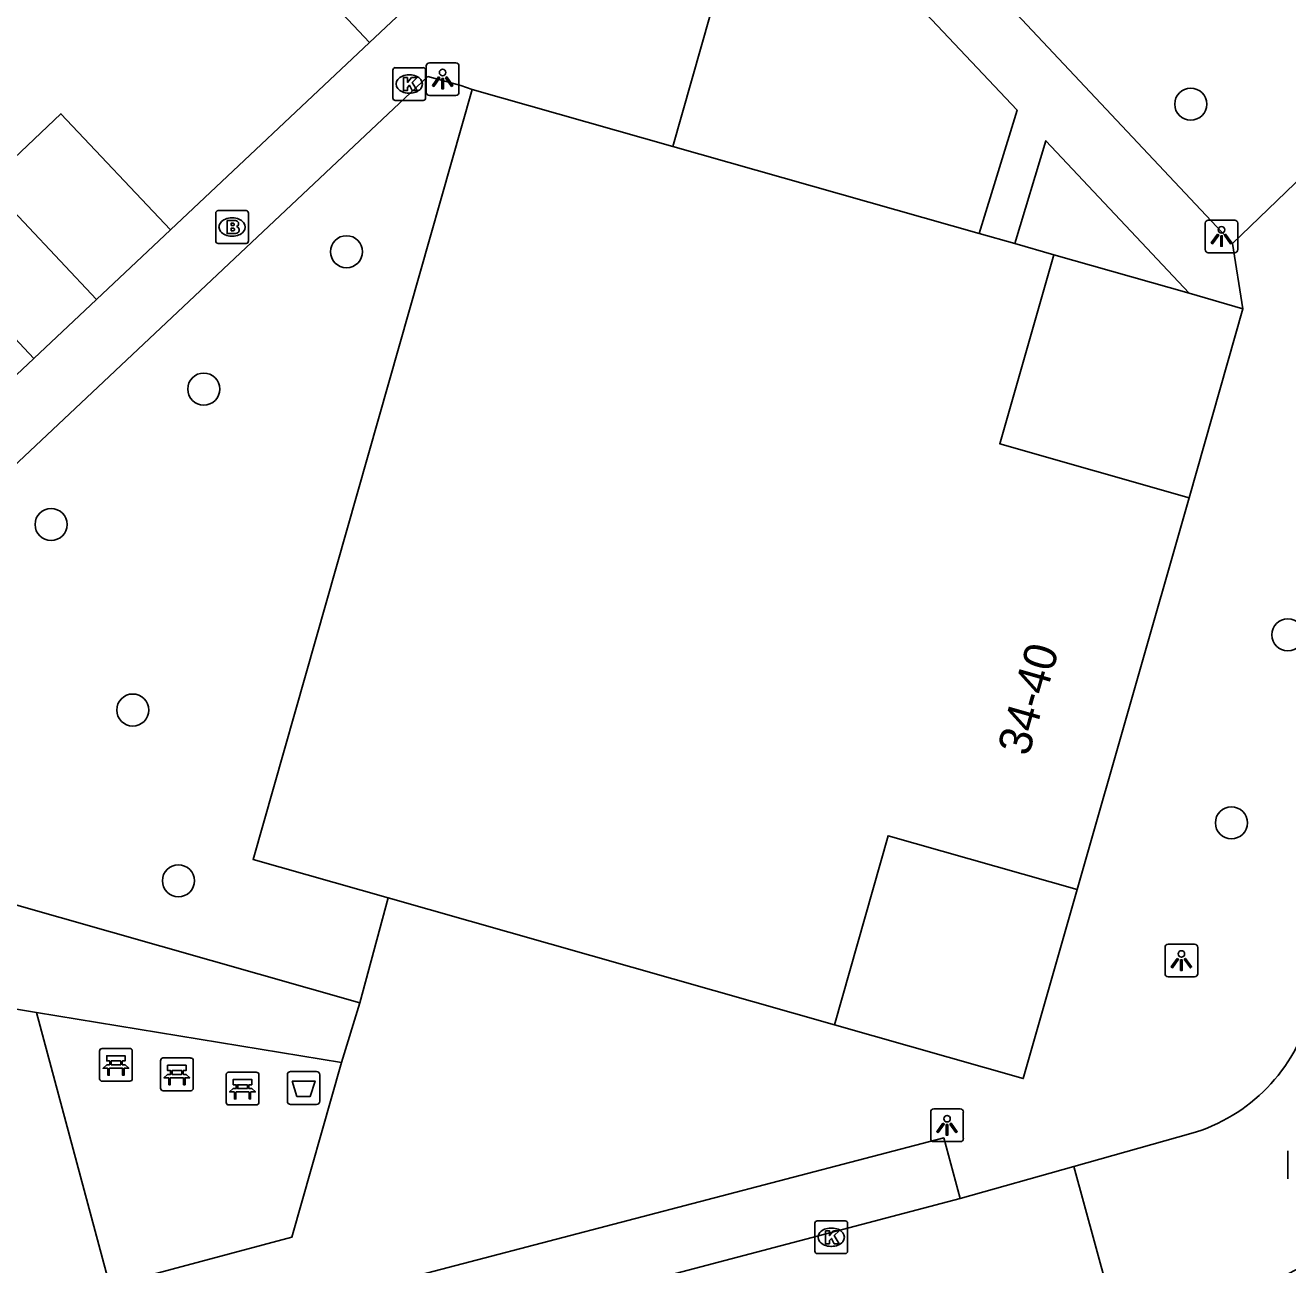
# Model space of a CAD drawing. Extents: x 162542 to 163144, y 380786 to 381511.
# Drawn here: x 163001.13 to 163039.67, y 381201.72 to 381239.58 of the extents above; entities that cross this region are included whole.
import ezdxf

# ---------------------------------------------------------------- set-up
doc = ezdxf.new("R2010")
doc.units = 0
for name, color, linetype in [('IMGEO_Afvalbak', 7, 'Continuous'), ('IMGEO_Bank', 7, 'Continuous'), ('IMGEO_Boom', 7, 'Continuous'), ('IMGEO_Brandkraan', 7, 'Continuous'), ('IMGEO_Groenvoorziening', 7, 'Continuous'), ('IMGEO_Kolk', 7, 'Continuous'), ('IMGEO_Lichtpunt', 7, 'Continuous'), ('IMGEO_Muur', 7, 'Continuous'), ('IMGEO_Pand', 7, 'Continuous'), ('IMGEO_Pand_nummerreeks', 7, 'Continuous'), ('IMGEO_Rijbaan_lokaal_open', 7, 'Continuous'), ('IMGEO_Rioolput', 7, 'Continuous'), ('IMGEO_Voetpad_open', 7, 'Continuous')]:
    doc.layers.add(name, color=color, linetype=linetype)

msp = doc.modelspace()

# ---------------------------------------------------------------- linework, layer by layer
at = {"layer": 'IMGEO_Afvalbak'}
for p, q in [((163009.133, 381206.721), (163009.133, 381207.521)), ((163009.133, 381207.521), (163009.133, 381206.721)), ((163009.233, 381207.621), (163010.023, 381207.621)), ((163010.023, 381207.621), (163009.233, 381207.621)), ((163010.123, 381207.521), (163010.123, 381206.721)), ((163010.123, 381206.721), (163010.123, 381207.521)), ((163010.023, 381206.621), (163009.233, 381206.621)), ((163009.233, 381206.621), (163010.023, 381206.621))]:
    msp.add_line(p, q, dxfattribs=at)
msp.add_lwpolyline([(163009.276, 381207.335), (163009.98, 381207.335), (163009.831, 381206.865), (163009.425, 381206.865), (163009.276, 381207.335)], dxfattribs=at)
for centre, start, end in [((163009.233, 381207.521), 90, 180), ((163009.233, 381207.521), 90, 180), ((163010.023, 381207.521), 0, 90), ((163010.023, 381207.521), 360, 90), ((163009.233, 381206.721), 180, 270), ((163009.233, 381206.721), 180, 270), ((163010.023, 381206.721), 270, 0), ((163010.023, 381206.721), 270, 0)]:
    msp.add_arc(centre, 0.1, start, end, dxfattribs=at)
at = {"layer": 'IMGEO_Bank'}
for p, q in [((163003.476, 381208.329), (163004.317, 381208.329)), ((163004.317, 381208.329), (163003.476, 381208.329)), ((163004.401, 381208.254), (163004.401, 381207.413)), ((163004.401, 381207.413), (163004.401, 381208.254)), ((163003.401, 381207.404), (163003.401, 381208.245)), ((163003.401, 381208.245), (163003.401, 381207.404)), ((163003.71, 381207.835), (163003.71, 381207.941)), ((163003.754, 381207.941), (163003.754, 381207.835)), ((163004.042, 381207.947), (163003.76, 381207.947)), ((163004.048, 381207.835), (163004.048, 381207.941)), ((163004.092, 381207.941), (163004.092, 381207.835)), ((163005.262, 381207.113), (163005.262, 381207.954)), ((163005.262, 381207.954), (163005.262, 381207.113)), ((163005.337, 381208.038), (163006.178, 381208.038)), ((163006.178, 381208.038), (163005.337, 381208.038)), ((163006.262, 381207.963), (163006.262, 381207.122)), ((163006.262, 381207.122), (163006.262, 381207.963)), ((163004.098, 381207.727), (163003.705, 381207.727)), ((163003.76, 381207.829), (163004.042, 381207.829)), ((163005.571, 381207.544), (163005.571, 381207.65)), ((163005.615, 381207.65), (163005.615, 381207.544)), ((163005.903, 381207.656), (163005.621, 381207.656)), ((163005.621, 381207.538), (163005.903, 381207.538)), ((163005.909, 381207.544), (163005.909, 381207.65)), ((163005.953, 381207.65), (163005.953, 381207.544)), ((163007.265, 381206.678), (163007.265, 381207.519)), ((163007.265, 381207.519), (163007.265, 381206.678)), ((163007.34, 381207.603), (163008.181, 381207.603)), ((163008.181, 381207.603), (163007.34, 381207.603)), ((163008.265, 381207.528), (163008.265, 381206.687)), ((163008.265, 381206.687), (163008.265, 381207.528)), ((163004.326, 381207.329), (163003.485, 381207.329)), ((163003.485, 381207.329), (163004.326, 381207.329)), ((163005.959, 381207.436), (163005.566, 381207.436)), ((163007.574, 381207.109), (163007.574, 381207.215)), ((163007.618, 381207.215), (163007.618, 381207.109)), ((163007.906, 381207.221), (163007.624, 381207.221)), ((163007.624, 381207.103), (163007.906, 381207.103)), ((163007.912, 381207.109), (163007.912, 381207.215)), ((163007.956, 381207.215), (163007.956, 381207.109)), ((163006.187, 381207.038), (163005.346, 381207.038)), ((163005.346, 381207.038), (163006.187, 381207.038)), ((163007.962, 381207.001), (163007.569, 381207.001)), ((163008.19, 381206.603), (163007.349, 381206.603)), ((163007.349, 381206.603), (163008.19, 381206.603))]:
    msp.add_line(p, q, dxfattribs=at)
for points in [[(163003.704, 381207.947), (163003.618, 381207.947), (163003.618, 381208.108), (163004.181, 381208.108), (163004.181, 381207.947), (163004.098, 381207.947)], [(163003.648, 381207.727), (163003.506, 381207.727), (163003.618, 381207.829), (163003.704, 381207.829)], [(163003.698, 381207.72), (163003.698, 381207.513), (163003.655, 381207.513), (163003.655, 381207.72)], [(163004.098, 381207.829), (163004.181, 381207.829), (163004.293, 381207.727), (163004.154, 381207.727)], [(163004.148, 381207.72), (163004.148, 381207.513), (163004.104, 381207.513), (163004.104, 381207.72)], [(163005.509, 381207.436), (163005.367, 381207.436), (163005.479, 381207.538), (163005.565, 381207.538)], [(163005.565, 381207.656), (163005.479, 381207.656), (163005.479, 381207.817), (163006.042, 381207.817), (163006.042, 381207.656), (163005.959, 381207.656)], [(163005.959, 381207.538), (163006.042, 381207.538), (163006.154, 381207.436), (163006.015, 381207.436)], [(163005.559, 381207.429), (163005.559, 381207.222), (163005.516, 381207.222), (163005.516, 381207.429)], [(163006.009, 381207.429), (163006.009, 381207.222), (163005.965, 381207.222), (163005.965, 381207.429)], [(163007.512, 381207.001), (163007.37, 381207.001), (163007.482, 381207.103), (163007.568, 381207.103)], [(163007.568, 381207.221), (163007.482, 381207.221), (163007.482, 381207.382), (163008.045, 381207.382), (163008.045, 381207.221), (163007.962, 381207.221)], [(163007.962, 381207.103), (163008.045, 381207.103), (163008.157, 381207.001), (163008.018, 381207.001)], [(163007.562, 381206.994), (163007.562, 381206.787), (163007.519, 381206.787), (163007.519, 381206.994)], [(163008.012, 381206.994), (163008.012, 381206.787), (163007.968, 381206.787), (163007.968, 381206.994)]]:
    msp.add_lwpolyline(points, dxfattribs=at)
for centre, radius, start, end in [((163003.479, 381208.251), 0.0779, 92.4484, 184.2845), ((163003.479, 381208.251), 0.0779, 92.4484, 184.2845), ((163004.323, 381208.251), 0.0779, 2.4484, 94.2845), ((163004.323, 381208.251), 0.0779, 2.4484, 94.2845), ((163003.703, 381207.94), 0.00671, 2.8957, 87.1043), ((163003.76, 381207.94), 0.00671, 92.8957, 177.1043), ((163004.042, 381207.94), 0.00671, 2.8957, 87.1043), ((163004.099, 381207.94), 0.00671, 92.8957, 177.1043), ((163005.34, 381207.96), 0.0779, 92.4484, 184.2845), ((163005.34, 381207.96), 0.0779, 92.4484, 184.2845), ((163006.184, 381207.96), 0.0779, 2.4484, 94.2845), ((163006.184, 381207.96), 0.0779, 2.4484, 94.2845), ((163003.648, 381207.72), 0.00671, 2.8957, 87.1043), ((163003.705, 381207.72), 0.00671, 92.8957, 177.1043), ((163003.703, 381207.836), 0.00671, 272.8957, 357.1043), ((163003.76, 381207.836), 0.00671, 182.8957, 267.1043), ((163004.042, 381207.836), 0.00671, 272.8957, 357.1043), ((163004.099, 381207.836), 0.00671, 182.8957, 267.1043), ((163004.097, 381207.72), 0.00671, 2.8957, 87.1043), ((163004.154, 381207.72), 0.00671, 92.8957, 177.1043), ((163005.564, 381207.649), 0.00671, 2.8957, 87.1043), ((163005.564, 381207.545), 0.00671, 272.8957, 357.1043), ((163005.621, 381207.649), 0.00671, 92.8957, 177.1043), ((163005.621, 381207.545), 0.00671, 182.8957, 267.1043), ((163005.903, 381207.649), 0.00671, 2.8957, 87.1043), ((163005.903, 381207.545), 0.00671, 272.8957, 357.1043), ((163005.96, 381207.649), 0.00671, 92.8957, 177.1043), ((163005.96, 381207.545), 0.00671, 182.8957, 267.1043), ((163007.343, 381207.525), 0.0779, 92.4484, 184.2845), ((163007.343, 381207.525), 0.0779, 92.4484, 184.2845), ((163008.187, 381207.525), 0.0779, 2.4484, 94.2845), ((163008.187, 381207.525), 0.0779, 2.4484, 94.2845), ((163003.479, 381207.407), 0.0779, 182.4484, 274.2845), ((163003.479, 381207.407), 0.0779, 182.4484, 274.2845), ((163004.323, 381207.407), 0.0779, 272.4484, 4.2845), ((163004.323, 381207.407), 0.0779, 272.4484, 4.2845), ((163005.34, 381207.116), 0.0779, 182.4484, 274.2845), ((163005.34, 381207.116), 0.0779, 182.4484, 274.2845), ((163005.509, 381207.429), 0.00671, 2.8957, 87.1043), ((163005.566, 381207.429), 0.00671, 92.8957, 177.1043), ((163005.958, 381207.429), 0.00671, 2.8957, 87.1043), ((163006.015, 381207.429), 0.00671, 92.8957, 177.1043), ((163006.184, 381207.116), 0.0779, 272.4484, 4.2845), ((163006.184, 381207.116), 0.0779, 272.4484, 4.2845), ((163007.567, 381207.214), 0.00671, 2.8957, 87.1043), ((163007.567, 381207.11), 0.00671, 272.8957, 357.1043), ((163007.624, 381207.214), 0.00671, 92.8957, 177.1043), ((163007.624, 381207.11), 0.00671, 182.8957, 267.1043), ((163007.906, 381207.214), 0.00671, 2.8957, 87.1043), ((163007.906, 381207.11), 0.00671, 272.8957, 357.1043), ((163007.963, 381207.214), 0.00671, 92.8957, 177.1043), ((163007.963, 381207.11), 0.00671, 182.8957, 267.1043), ((163007.512, 381206.994), 0.00671, 2.8957, 87.1043), ((163007.569, 381206.994), 0.00671, 92.8957, 177.1043), ((163007.961, 381206.994), 0.00671, 2.8957, 87.1043), ((163008.018, 381206.994), 0.00671, 92.8957, 177.1043), ((163007.343, 381206.681), 0.0779, 182.4484, 274.2845), ((163007.343, 381206.681), 0.0779, 182.4484, 274.2845), ((163008.187, 381206.681), 0.0779, 272.4484, 4.2845), ((163008.187, 381206.681), 0.0779, 272.4484, 4.2845)]:
    msp.add_arc(centre, radius, start, end, dxfattribs=at)
at = {"layer": 'IMGEO_Boom'}
for centre in [(163036.707, 381237.164), (163010.94, 381232.659), (163006.581, 381228.465), (163001.921, 381224.33), (163039.671, 381220.961), (163004.414, 381218.664), (163037.949, 381215.217), (163005.807, 381213.45)]:
    msp.add_circle(centre, 0.489, dxfattribs=at)
at = {"layer": 'IMGEO_Brandkraan'}
for p, q in [((163006.946, 381232.987), (163006.946, 381233.839)), ((163007.021, 381233.913), (163007.873, 381233.913)), ((163007.434, 381233.693), (163007.459, 381233.693)), ((163007.947, 381233.839), (163007.947, 381232.987)), ((163007.457, 381233.133), (163007.432, 381233.133)), ((163007.873, 381232.913), (163007.021, 381232.913))]:
    msp.add_line(p, q, dxfattribs=at)
for points in [[(163006.946, 381232.987), (163006.946, 381233.839)], [(163007.021, 381233.913), (163007.873, 381233.913)], [(163007.947, 381233.839), (163007.947, 381232.987)], [(163007.294, 381233.613), (163007.294, 381233.213), (163007.507, 381233.213)], [(163007.525, 381233.613), (163007.294, 381233.613)], [(163007.473, 381233.532), (163007.419, 381233.532), (163007.419, 381233.456)], [(163007.419, 381233.456), (163007.472, 381233.456)], [(163007.481, 381233.38), (163007.419, 381233.38), (163007.419, 381233.299)], [(163007.419, 381233.299), (163007.481, 381233.299)], [(163007.873, 381232.913), (163007.021, 381232.913)]]:
    msp.add_lwpolyline(points, dxfattribs=at)
for centre, radius, start, end in [((163007.023, 381233.837), 0.0765, 91.552, 178.448), ((163007.023, 381233.837), 0.0765, 91.552, 178.448), ((163007.871, 381233.837), 0.0765, 1.552, 88.448), ((163007.871, 381233.837), 0.0765, 1.552, 88.448), ((163007.474, 381233.494), 0.0379, 267.8285, 90.9355), ((163007.482, 381233.339), 0.0404, 269.8759, 90.5077), ((163007.529, 381233.468), 0.145, 59.4692, 91.5367), ((163007.554, 381233.515), 0.0922, 285.5137, 58.1501), ((163007.559, 381233.323), 0.105, 301.3115, 78.989), ((163007.023, 381232.989), 0.0765, 181.552, 268.448), ((163007.023, 381232.989), 0.0765, 181.552, 268.448), ((163007.513, 381233.464), 0.251, 268.6676, 293.5347), ((163007.871, 381232.989), 0.0765, 271.552, 358.448), ((163007.871, 381232.989), 0.0765, 271.552, 358.448)]:
    msp.add_arc(centre, radius, start, end, dxfattribs=at)
for centre, major_axis, ratio, start_param, end_param in [((163007.433, 381233.413), (-0.387, 0.002), 0.722429, 4.712389, 7.853982), ((163007.458, 381233.413), (-0.39, 0.002), 0.717154, 1.570796, 4.712389)]:
    msp.add_ellipse(centre, major_axis=major_axis, ratio=ratio, start_param=start_param, end_param=end_param, dxfattribs=at)
at = {"layer": 'IMGEO_Groenvoorziening'}
msp.add_lwpolyline([(163032.532, 381232.569), (163036.656, 381231.391)], dxfattribs=at)
at = {"layer": 'IMGEO_Kolk'}
for p, q in [((163012.353, 381237.353), (163012.353, 381238.205)), ((163012.428, 381238.279), (163013.28, 381238.279)), ((163012.841, 381238.059), (163012.866, 381238.059)), ((163013.354, 381238.205), (163013.354, 381237.353)), ((163013.28, 381237.279), (163012.428, 381237.279)), ((163012.864, 381237.499), (163012.839, 381237.499)), ((163025.234, 381202.139), (163025.234, 381202.991)), ((163025.309, 381203.065), (163026.161, 381203.065)), ((163026.235, 381202.991), (163026.235, 381202.139)), ((163025.722, 381202.845), (163025.747, 381202.845)), ((163025.745, 381202.285), (163025.72, 381202.285)), ((163026.161, 381202.065), (163025.309, 381202.065))]:
    msp.add_line(p, q, dxfattribs=at)
for points in [[(163012.353, 381237.353), (163012.353, 381238.205)], [(163012.428, 381238.279), (163013.28, 381238.279)], [(163012.674, 381237.979), (163012.797, 381237.979), (163012.797, 381237.828), (163012.927, 381237.979), (163013.091, 381237.979), (163012.945, 381237.828), (163013.098, 381237.579), (163012.946, 381237.579), (163012.861, 381237.743), (163012.797, 381237.676), (163012.797, 381237.579), (163012.674, 381237.579), (163012.674, 381237.979)], [(163013.354, 381238.205), (163013.354, 381237.353)], [(163013.28, 381237.279), (163012.428, 381237.279)], [(163025.234, 381202.139), (163025.234, 381202.991)], [(163025.309, 381203.065), (163026.161, 381203.065)], [(163026.235, 381202.991), (163026.235, 381202.139)], [(163025.555, 381202.765), (163025.678, 381202.765), (163025.678, 381202.614), (163025.808, 381202.765), (163025.972, 381202.765), (163025.826, 381202.614), (163025.979, 381202.365), (163025.827, 381202.365), (163025.742, 381202.529), (163025.678, 381202.462), (163025.678, 381202.365), (163025.555, 381202.365), (163025.555, 381202.765)], [(163026.161, 381202.065), (163025.309, 381202.065)]]:
    msp.add_lwpolyline(points, dxfattribs=at)
for centre, start, end in [((163012.43, 381238.203), 91.552, 178.448), ((163012.43, 381238.203), 91.552, 178.448), ((163013.278, 381238.203), 1.552, 88.448), ((163013.278, 381238.203), 1.552, 88.448), ((163012.43, 381237.355), 181.552, 268.448), ((163012.43, 381237.355), 181.552, 268.448), ((163013.278, 381237.355), 271.552, 358.448), ((163013.278, 381237.355), 271.552, 358.448), ((163025.311, 381202.989), 91.552, 178.448), ((163025.311, 381202.989), 91.552, 178.448), ((163026.159, 381202.989), 1.552, 88.448), ((163026.159, 381202.989), 1.552, 88.448), ((163025.311, 381202.141), 181.552, 268.448), ((163025.311, 381202.141), 181.552, 268.448), ((163026.159, 381202.141), 271.552, 358.448), ((163026.159, 381202.141), 271.552, 358.448)]:
    msp.add_arc(centre, 0.0765, start, end, dxfattribs=at)
for centre, major_axis, ratio, start_param, end_param in [((163012.84, 381237.779), (-0.387, 0.002), 0.722429, 4.712389, 7.853982), ((163012.865, 381237.779), (-0.39, 0.002), 0.717154, 1.570796, 4.712389), ((163025.721, 381202.565), (-0.387, 0.002), 0.722429, 4.712389, 7.853982), ((163025.746, 381202.565), (-0.39, 0.002), 0.717154, 1.570796, 4.712389)]:
    msp.add_ellipse(centre, major_axis=major_axis, ratio=ratio, start_param=start_param, end_param=end_param, dxfattribs=at)
at = {"layer": 'IMGEO_Lichtpunt'}
for p, q in [((163013.374, 381238.334), (163013.374, 381237.527)), ((163013.374, 381238.334), (163013.374, 381237.527)), ((163014.276, 381238.429), (163013.468, 381238.429)), ((163014.276, 381238.429), (163013.468, 381238.429)), ((163014.37, 381237.527), (163014.37, 381238.334)), ((163014.37, 381237.527), (163014.37, 381238.334)), ((163013.468, 381237.433), (163014.276, 381237.433)), ((163013.468, 381237.433), (163014.276, 381237.433)), ((163037.147, 381233.53), (163037.147, 381232.723)), ((163037.147, 381233.53), (163037.147, 381232.723)), ((163038.049, 381233.625), (163037.241, 381233.625)), ((163038.049, 381233.625), (163037.241, 381233.625)), ((163038.143, 381232.723), (163038.143, 381233.53)), ((163038.143, 381232.723), (163038.143, 381233.53)), ((163037.241, 381232.629), (163038.049, 381232.629)), ((163037.241, 381232.629), (163038.049, 381232.629)), ((163035.923, 381211.417), (163035.923, 381210.61)), ((163035.923, 381211.417), (163035.923, 381210.61)), ((163036.825, 381211.512), (163036.017, 381211.512)), ((163036.825, 381211.512), (163036.017, 381211.512)), ((163036.919, 381210.61), (163036.919, 381211.417)), ((163036.919, 381210.61), (163036.919, 381211.417)), ((163036.017, 381210.516), (163036.825, 381210.516)), ((163036.017, 381210.516), (163036.825, 381210.516)), ((163028.77, 381206.386), (163028.77, 381205.579)), ((163028.77, 381206.386), (163028.77, 381205.579)), ((163029.672, 381206.481), (163028.864, 381206.481)), ((163029.672, 381206.481), (163028.864, 381206.481)), ((163029.766, 381205.579), (163029.766, 381206.386)), ((163029.766, 381205.579), (163029.766, 381206.386)), ((163028.864, 381205.485), (163029.672, 381205.485)), ((163028.864, 381205.485), (163029.672, 381205.485))]:
    msp.add_line(p, q, dxfattribs=at)
for points in [[(163013.748, 381237.998), (163013.787, 381237.97), (163013.599, 381237.708), (163013.561, 381237.735), (163013.748, 381237.998)], [(163013.85, 381237.95), (163013.897, 381237.95), (163013.897, 381237.628), (163013.85, 381237.628), (163013.85, 381237.95)], [(163013.96, 381237.97), (163013.998, 381237.997), (163014.185, 381237.735), (163014.146, 381237.707), (163013.96, 381237.97)], [(163037.521, 381233.194), (163037.56, 381233.166), (163037.372, 381232.904), (163037.334, 381232.931), (163037.521, 381233.194)], [(163037.623, 381233.146), (163037.67, 381233.146), (163037.67, 381232.824), (163037.623, 381232.824), (163037.623, 381233.146)], [(163037.733, 381233.166), (163037.771, 381233.193), (163037.958, 381232.931), (163037.919, 381232.903), (163037.733, 381233.166)], [(163036.297, 381211.081), (163036.336, 381211.053), (163036.148, 381210.791), (163036.11, 381210.818), (163036.297, 381211.081)], [(163036.399, 381211.033), (163036.446, 381211.033), (163036.446, 381210.711), (163036.399, 381210.711), (163036.399, 381211.033)], [(163036.509, 381211.053), (163036.547, 381211.08), (163036.734, 381210.818), (163036.695, 381210.79), (163036.509, 381211.053)], [(163029.144, 381206.05), (163029.183, 381206.022), (163028.995, 381205.76), (163028.957, 381205.787), (163029.144, 381206.05)], [(163029.246, 381206.002), (163029.293, 381206.002), (163029.293, 381205.68), (163029.246, 381205.68), (163029.246, 381206.002)], [(163029.356, 381206.022), (163029.394, 381206.049), (163029.581, 381205.787), (163029.542, 381205.759), (163029.356, 381206.022)]]:
    msp.add_lwpolyline(points, dxfattribs=at)
for centre in [(163013.873, 381238.132), (163037.646, 381233.328), (163036.422, 381211.215), (163029.269, 381206.184)]:
    msp.add_circle(centre, 0.0994, dxfattribs=at)
for centre, start, end in [((163013.468, 381238.334), 90, 180), ((163013.468, 381238.334), 90, 180), ((163014.276, 381238.334), 0, 90), ((163014.276, 381238.334), 0, 90), ((163013.468, 381237.527), 180, 270), ((163013.468, 381237.527), 180, 270), ((163014.276, 381237.527), 270, 0), ((163014.276, 381237.527), 270, 360), ((163037.241, 381233.53), 90, 180), ((163037.241, 381233.53), 90, 180), ((163038.049, 381233.53), 0, 90), ((163038.049, 381233.53), 0, 90), ((163037.241, 381232.723), 180, 270), ((163037.241, 381232.723), 180, 270), ((163038.049, 381232.723), 270, 0), ((163038.049, 381232.723), 270, 360), ((163036.017, 381211.417), 90, 180), ((163036.017, 381211.417), 90, 180), ((163036.825, 381211.417), 0, 90), ((163036.825, 381211.417), 0, 90), ((163036.017, 381210.61), 180, 270), ((163036.017, 381210.61), 180, 270), ((163036.825, 381210.61), 270, 0), ((163036.825, 381210.61), 270, 360), ((163028.864, 381206.386), 90, 180), ((163028.864, 381206.386), 90, 180), ((163029.672, 381206.386), 0, 90), ((163029.672, 381206.386), 0, 90), ((163028.864, 381205.579), 180, 270), ((163028.864, 381205.579), 180, 270), ((163029.672, 381205.579), 270, 0), ((163029.672, 381205.579), 270, 360)]:
    msp.add_arc(centre, 0.0946, start, end, dxfattribs=at)
at = {"layer": 'IMGEO_Muur'}
for points in [[(163011.643, 381239.049), (163005.564, 381233.325)], [(163032.532, 381232.569), (163036.656, 381231.391)], [(163036.656, 381231.391), (163038.295, 381230.92), (163036.655, 381225.146)], [(163033.243, 381213.182), (163031.597, 381207.407)], [(163031.597, 381207.407), (163025.834, 381209.053)]]:
    msp.add_lwpolyline(points, dxfattribs=at)
at = {"layer": 'IMGEO_Pand'}
for points in [[(163011.643, 381239.049), (163018.913, 381245.891)], [(163007.531, 381243.42), (163011.643, 381239.049)], [(163014.779, 381237.614), (163008.089, 381214.101), (163012.206, 381212.93)], [(163014.779, 381237.614), (163020.904, 381235.873)], [(163005.564, 381233.325), (163002.222, 381236.872), (162999.966, 381234.747)], [(163030.25, 381233.217), (163020.904, 381235.873)], [(163003.308, 381231.199), (162999.966, 381234.747)], [(163005.564, 381233.325), (163003.308, 381231.199)], [(163030.25, 381233.217), (163031.337, 381232.908)], [(163036.655, 381225.146), (163030.88, 381226.797), (163032.532, 381232.569)], [(163032.532, 381232.569), (163031.337, 381232.908)], [(163036.655, 381225.146), (163033.243, 381213.182)], [(163025.834, 381209.053), (163027.471, 381214.823), (163033.243, 381213.182)], [(163025.834, 381209.053), (163012.206, 381212.93)]]:
    msp.add_lwpolyline(points, dxfattribs=at)
at = {"layer": 'IMGEO_Rijbaan_lokaal_open'}
for points in [[(163033.144, 381204.725), (163036.711, 381205.731)], [(163029.671, 381203.749), (163033.144, 381204.725)], [(163034.468, 381199.853), (163033.144, 381204.725)], [(163029.671, 381203.749), (162939.834, 381180.075), (162923.178, 381175.528)]]:
    msp.add_lwpolyline(points, dxfattribs=at)
for centre, radius, start, end in [((163035.247, 381210.811), 5.287, 286.0728, 345.5646), ((163035.007, 381210.884), 10.529, 281.349, 341.8409)]:
    msp.add_arc(centre, radius, start, end, dxfattribs=at)
at = {"layer": 'IMGEO_Rioolput'}
msp.add_line((163039.668, 381204.347), (163039.668, 381205.199), dxfattribs=at)
msp.add_lwpolyline([(163039.668, 381204.347), (163039.668, 381205.199)], dxfattribs=at)
at = {"layer": 'IMGEO_Voetpad_open'}
for points in [[(163037.981, 381232.912), (163026.245, 381245.407), (163030.593, 381249.54)], [(163020.904, 381235.873), (163022.632, 381241.965), (163024.786, 381244.003)], [(163024.786, 381244.003), (163031.405, 381236.983), (163030.25, 381233.217)], [(163011.643, 381239.049), (163005.564, 381233.325)], [(162984.953, 381211.208), (163013.418, 381238.006), (163014.426, 381237.73), (163014.779, 381237.614)], [(163042.332, 381237.099), (163037.981, 381232.912)], [(163031.337, 381232.908), (163032.287, 381236.047), (163036.656, 381231.391)], [(163038.295, 381230.92), (163037.981, 381232.912)], [(162999.335, 381231.582), (163001.394, 381229.396)], [(163036.656, 381231.391), (163038.295, 381230.92)], [(163001.394, 381229.396), (163003.308, 381231.199)], [(163038.295, 381230.92), (163036.655, 381225.146)], [(162983.61, 381212.642), (163001.394, 381229.396)], [(162984.953, 381211.208), (162987.835, 381208.155), (162997.652, 381213.616), (163011.346, 381209.724)], [(163012.206, 381212.93), (163011.346, 381209.724)], [(163033.243, 381213.182), (163031.597, 381207.407), (163025.834, 381209.053)], [(163001.476, 381209.428), (162996.837, 381210.199), (162987.274, 381204.922), (162983.227, 381209.253)], [(163010.781, 381207.905), (163001.476, 381209.428)], [(163001.476, 381209.428), (163003.712, 381201.081)], [(163011.346, 381209.724), (163010.781, 381207.905)], [(163010.781, 381207.905), (163009.272, 381202.57), (163003.712, 381201.081)], [(162968.263, 381189.504), (163008.469, 381200.178), (163009.881, 381200.547), (163029.17, 381205.595), (163029.671, 381203.749)]]:
    msp.add_lwpolyline(points, dxfattribs=at)

# ---------------------------------------------------------------- texts
at = {"layer": 'IMGEO_Pand_nummerreeks'}
msp.add_text('34-40', height=1, rotation=74.1036, dxfattribs=at).set_placement((163031.755, 381217.225))

doc.saveas('drawing.dxf')
